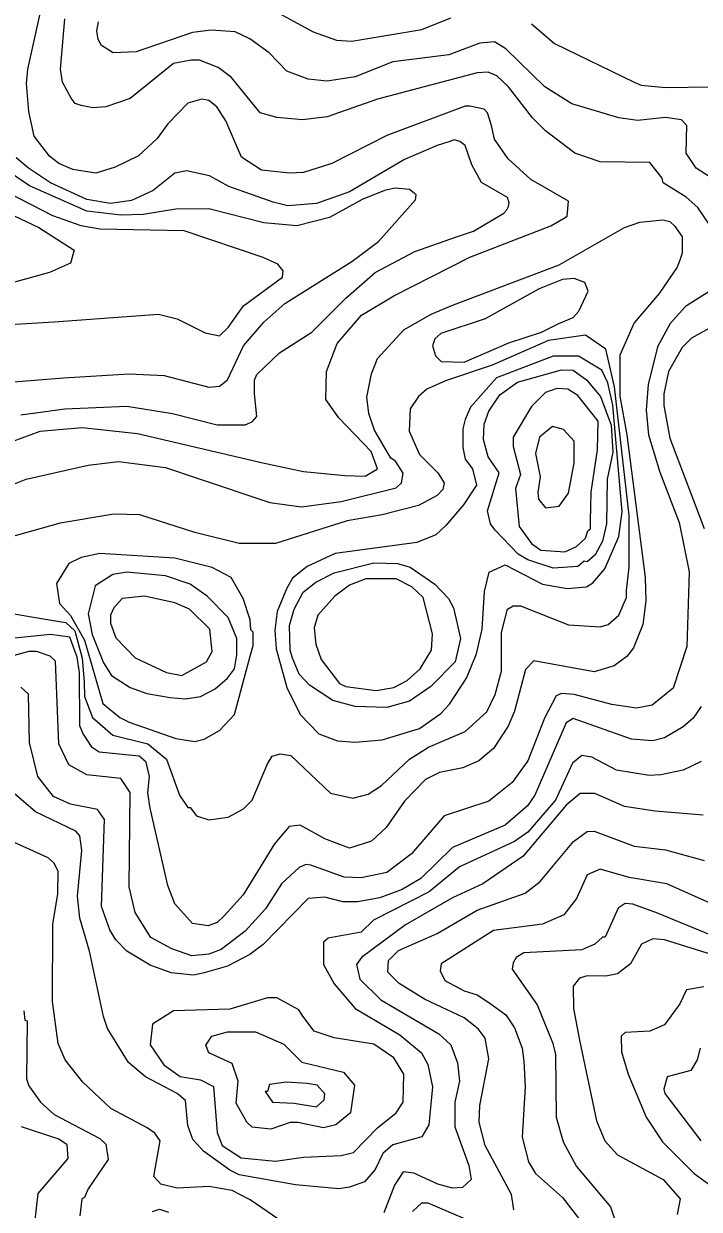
# Model space of a CAD drawing. Extents: x 423 to 448.8, y 7456.3 to 7484.
# Drawn here: x 429.689 to 430.581, y 7465.91 to 7467.476 of the extents above; entities that cross this region are included whole.
import ezdxf

# ---------------------------------------------------------------- set-up
doc = ezdxf.new("R2010")
doc.units = 0
doc.header["$LTSCALE"] = 0.032
doc.layers.add('1', color=7, linetype='Continuous', lineweight=25)
doc.layers.add('2', color=7, linetype='Continuous', lineweight=13)

msp = doc.modelspace()

# ---------------------------------------------------------------- linework, layer by layer
at = {"layer": '1'}
for points in [[(429.675, 7466.9249), (429.7106, 7466.938), (429.7663, 7466.9427), (429.839, 7466.9349), (430.0045, 7466.8963), (430.0586, 7466.8847), (430.1128, 7466.8793), (430.1398, 7466.8785), (430.1561, 7466.8885), (430.1476, 7466.911), (430.105, 7466.9558), (430.088, 7466.9798), (430.0888, 7467.0169), (430.1027, 7467.0541), (430.1352, 7467.0912), (430.1778, 7467.1167), (430.2783, 7467.1678), (430.385, 7467.2095), (430.402, 7467.2188), (430.4067, 7467.2219), (430.4082, 7467.242), (430.3588, 7467.2706), (430.3286, 7467.2977), (430.3108, 7467.324), (430.3069, 7467.3418), (430.3012, 7467.3588), (430.2968, 7467.3635), (430.2783, 7467.3673), (430.2721, 7467.3673), (430.1685, 7467.3286), (430.0958, 7467.2915), (430.0586, 7467.2799), (430.0401, 7467.2791), (430.003, 7467.283), (429.9766, 7467.3), (429.9557, 7467.348), (429.9441, 7467.3666), (429.9333, 7467.375), (429.9241, 7467.3766), (429.9055, 7467.3712), (429.8792, 7467.3441), (429.8652, 7467.3248), (429.8405, 7467.3016), (429.8096, 7467.2868), (429.784, 7467.2791), (429.7539, 7467.2838), (429.7353, 7467.2915), (429.7229, 7467.3015), (429.7028, 7467.3279), (429.6959, 7467.3604), (429.6928, 7467.3975), (429.6943, 7467.4161), (429.7144, 7467.5073)], [(430.6264, 7467.143), (430.5629, 7467.1028), (430.5428, 7467.0803), (430.5258, 7467.0494), (430.5134, 7466.9999), (430.5111, 7466.9659), (430.5142, 7466.9334), (430.5289, 7466.8839), (430.5544, 7466.8174), (430.5676, 7466.7524), (430.5645, 7466.6534), (430.5467, 7466.5985), (430.5188, 7466.5761), (430.498, 7466.5722), (430.4655, 7466.5768), (430.416, 7466.59), (430.399, 7466.5915), (430.392, 7466.5884), (430.3765, 7466.5591), (430.3549, 7466.5026), (430.334, 7466.474), (430.3031, 7466.4492), (430.2442, 7466.4299), (430.201, 7466.3796), (430.1685, 7466.3549), (430.1344, 7466.3479), (430.112, 7466.3487), (430.0679, 7466.3649), (430.0617, 7466.3657), (430.0525, 7466.3618), (430.0293, 7466.3401), (430.0083, 7466.3069), (429.9813, 7466.2775), (429.9496, 7466.2535), (429.9333, 7466.2473), (429.9109, 7466.245), (429.8846, 7466.2543), (429.8567, 7466.269), (429.8359, 7466.3023), (429.8281, 7466.3363), (429.8297, 7466.4608), (429.8173, 7466.4794), (429.7725, 7466.484), (429.7485, 7466.4972), (429.7353, 7466.525), (429.7307, 7466.6341), (429.7237, 7466.641), (429.706, 7466.6472), (429.6959, 7466.6472), (429.6564, 7466.6364)], [(430.6279, 7466.2999), (430.5382, 7466.3402), (430.4887, 7466.3486), (430.45, 7466.3595), (430.433, 7466.3518), (430.4191, 7466.3208), (430.4021, 7466.2991), (430.3742, 7466.2868), (430.3092, 7466.2783), (430.2404, 7466.2342), (430.2389, 7466.2249)], [(430.2389, 7466.2249), (430.245, 7466.2125), (430.2706, 7466.1986), (430.2876, 7466.1932), (430.3046, 7466.1823), (430.3255, 7466.1669), (430.3371, 7466.1499), (430.3471, 7466.1228), (430.3495, 7466.1058), (430.351, 7466.0718), (430.3471, 7466.0053), (430.3556, 7465.9728), (430.3649, 7465.9573), (430.4005, 7465.9256), (430.4214, 7465.8985)], [(429.7036, 7465.8923), (429.7082, 7465.931), (429.7477, 7465.9774), (429.7462, 7465.9952), (429.7353, 7466.0029), (429.6858, 7466.0192)]]:
    msp.add_lwpolyline(points, dxfattribs=at)
for points in [[(430.4376, 7466.8189), (430.4384, 7466.8576), (430.4469, 7466.9133), (430.4477, 7466.9512), (430.4206, 7466.9852), (430.4075, 7466.9937), (430.3928, 7466.9945), (430.3781, 7466.9891), (430.3595, 7466.9705), (430.3355, 7466.9303), (430.3355, 7466.9179), (430.3448, 7466.8808), (430.3386, 7466.8623), (430.3432, 7466.812), (430.3595, 7466.7895), (430.3719, 7466.781), (430.4036, 7466.7787), (430.4191, 7466.7856), (430.4307, 7466.7965), (430.4337, 7466.8065), (430.4376, 7466.8089)], [(430.1546, 7466.5954), (430.1778, 7466.5993), (430.1955, 7466.6085), (430.2125, 7466.624), (430.2273, 7466.6487), (430.2288, 7466.6704), (430.2164, 7466.7184), (430.2017, 7466.7323), (430.1809, 7466.7431), (430.1406, 7466.7431), (430.119, 7466.7346), (430.0996, 7466.7199), (430.0772, 7466.6952), (430.0726, 7466.6782), (430.0749, 7466.6565), (430.0818, 7466.6364), (430.1058, 7466.6047), (430.1143, 7466.6008)], [(429.9302, 7466.6333), (429.938, 7466.6472), (429.9349, 7466.6766), (429.9078, 7466.7029), (429.8885, 7466.7114), (429.8483, 7466.7199), (429.8188, 7466.7168), (429.808, 7466.7045), (429.8034, 7466.6952), (429.8034, 7466.6844), (429.8104, 7466.665), (429.8359, 7466.6387), (429.8777, 7466.6194), (429.8978, 7466.6155)], [(429.9375, 7466.139), (429.9581, 7466.1445), (429.9952, 7466.1445), (430.0324, 7466.1282), (430.0563, 7466.1043), (430.1112, 7466.0911), (430.1259, 7466.0741), (430.1205, 7466.0377), (430.1012, 7466.0215), (430.0849, 7466.0176), (430.0509, 7466.0246), (430.0408, 7466.0246), (430.0153, 7466.016), (429.9906, 7466.0184), (429.9836, 7466.0253), (429.9697, 7466.0501), (429.972, 7466.0795), (429.9642, 7466.1027), (429.9333, 7466.1166), (429.9294, 7466.1267)]]:
    msp.add_lwpolyline(points, close=True, dxfattribs=at)
at = {"layer": '2'}
for points in [[(430.02, 7467.4934), (430.071, 7467.4655), (430.102, 7467.4547), (430.1221, 7467.4532), (430.2149, 7467.4686), (430.2528, 7467.4841)], [(430.5977, 7467.2064), (430.5792, 7467.2335), (430.5637, 7467.2474), (430.5335, 7467.266), (430.532, 7467.2721), (430.5157, 7467.2931), (430.45, 7467.2938), (430.4167, 7467.3054), (430.3781, 7467.3348), (430.361, 7467.3518), (430.3293, 7467.3928), (430.3138, 7467.4075), (430.3023, 7467.4122), (430.2876, 7467.4114), (430.1561, 7467.3766), (430.0896, 7467.3534), (430.0571, 7467.3495), (430.0231, 7467.3526), (430.0014, 7467.3588), (429.9635, 7467.4052), (429.9457, 7467.4183), (429.9209, 7467.4284), (429.9101, 7467.4284), (429.8869, 7467.4238), (429.8297, 7467.3774), (429.7972, 7467.3665), (429.7802, 7467.365), (429.7647, 7467.3681), (429.757, 7467.3711), (429.7516, 7467.3781), (429.74, 7467.399), (429.7376, 7467.4161), (429.7431, 7467.4826)], [(430.5954, 7467.2737), (430.5768, 7467.2853), (430.5637, 7467.3054), (430.5645, 7467.3418), (430.5575, 7467.3495), (430.5366, 7467.3526), (430.4995, 7467.3487), (430.4748, 7467.3518), (430.4129, 7467.3704), (430.3773, 7467.3928), (430.3255, 7467.4431), (430.3107, 7467.4524), (430.2914, 7467.4508), (430.2505, 7467.4354), (430.1762, 7467.4261), (430.1267, 7467.406), (430.0896, 7467.4005), (430.0648, 7467.4029), (430.0362, 7467.4137), (430.013, 7467.4377), (429.9875, 7467.4563), (429.9681, 7467.4655), (429.9364, 7467.4679), (429.9117, 7467.4647), (429.8374, 7467.4393), (429.8072, 7467.4377), (429.7918, 7467.4477), (429.7871, 7467.4555), (429.7856, 7467.4671), (429.7879, 7467.4787)], [(430.3595, 7467.4764), (430.3897, 7467.4501), (430.4949, 7467.399), (430.5042, 7467.3951), (430.5366, 7467.392), (430.597, 7467.3928)], [(430.3269, 7467.2303), (430.329, 7467.2347), (430.33, 7467.2398), (430.328, 7467.2468), (430.2937, 7467.2667), (430.2806, 7467.2899), (430.2721, 7467.3155), (430.265, 7467.3207), (430.2572, 7467.3231), (430.2505, 7467.3201), (430.235, 7467.3155), (430.1917, 7467.2969), (430.119, 7467.2544), (430.0757, 7467.2389), (430.0378, 7467.2358), (430.0184, 7467.2404), (429.9596, 7467.2614), (429.9341, 7467.2753), (429.904, 7467.2822), (429.8885, 7467.2791), (429.8598, 7467.2559), (429.8313, 7467.2428), (429.8034, 7467.2389), (429.7725, 7467.2443), (429.7245, 7467.266), (429.6951, 7467.2853), (429.6789, 7467.2992)], [(429.6704, 7467.0788), (429.7292, 7467.0826), (429.8668, 7467.0927), (429.8916, 7467.0866), (429.9287, 7467.068), (429.9473, 7467.0641), (429.9588, 7467.0749), (429.979, 7467.1035), (430.0308, 7467.1414), (430.0315, 7467.15), (430.0246, 7467.1585), (430.0053, 7467.1677), (429.9009, 7467.2026), (429.7895, 7467.2049), (429.7647, 7467.2095), (429.7276, 7467.2226), (429.5961, 7467.2899)], [(429.6534, 7467.0015), (429.7415, 7467.0084), (429.8282, 7467.0138), (429.8746, 7467.0115), (429.9333, 7466.996), (429.9473, 7466.9976), (429.9581, 7467.0061), (429.979, 7467.051), (430.006, 7467.0819), (430.0339, 7467.1066), (430.1221, 7467.1623), (430.1576, 7467.1886), (430.2063, 7467.2436), (430.2071, 7467.2505), (430.1986, 7467.2575), (430.1793, 7467.259), (430.1654, 7467.2559), (430.136, 7467.2443), (430.0927, 7467.2203), (430.0494, 7467.2095), (430.0061, 7467.2134), (429.9333, 7467.2319), (429.89, 7467.2312), (429.8467, 7467.2242), (429.8173, 7467.2234), (429.7725, 7467.2288), (429.6967, 7467.2621), (429.6557, 7467.29)], [(429.6348, 7467.242), (429.709, 7467.2072), (429.7554, 7467.177), (429.7508, 7467.16), (429.723, 7467.1476), (429.6611, 7467.1306)], [(429.685, 7466.9597), (429.7431, 7466.9674), (429.8251, 7466.9713), (429.8854, 7466.9613), (429.9442, 7466.9465), (429.9813, 7466.9465), (429.9906, 7466.9504), (429.9968, 7466.9574), (429.9937, 7466.9876), (429.9937, 7467.0053), (429.9968, 7467.0131), (430.0269, 7467.0417), (430.0695, 7467.0688), (430.1143, 7467.1136), (430.153, 7467.1476), (430.2056, 7467.1755), (430.2605, 7467.1948), (430.2831, 7467.2022), (430.323, 7467.226), (430.3269, 7467.2303)], [(429.6301, 7466.8499), (429.692, 7466.8746), (429.774, 7466.8932), (429.8142, 7466.8978), (429.8761, 7466.8901), (429.9179, 7466.8761), (430.0138, 7466.8437), (430.0556, 7466.8383), (430.1082, 7466.8452), (430.1809, 7466.863), (430.1878, 7466.87), (430.1901, 7466.8824), (430.18, 7466.8986), (430.1739, 7466.9025), (430.1522, 7466.9396), (430.1445, 7466.9613), (430.1422, 7466.9829), (430.1484, 7467.0139), (430.1561, 7467.034), (430.1909, 7467.0718), (430.2272, 7467.0927), (430.2567, 7467.1051), (430.3959, 7467.1577), (430.4825, 7467.2072), (430.5026, 7467.2141), (430.5328, 7467.2172), (430.542, 7467.2149), (430.549, 7467.2087), (430.5583, 7467.1948), (430.5583, 7467.1732), (430.5552, 7467.1639), (430.5521, 7467.1546), (430.5281, 7467.1198), (430.4949, 7467.0811), (430.4763, 7467.0386), (430.4763, 7466.9845), (430.4856, 7466.9334), (430.5095, 7466.7447), (430.5103, 7466.7138), (430.5064, 7466.6828), (430.4941, 7466.6519), (430.4856, 7466.6402), (430.4686, 7466.6279), (430.4423, 7466.6201), (430.3626, 7466.6348), (430.3518, 7466.6232), (430.3371, 7466.5683), (430.3286, 7466.5482), (430.3092, 7466.5188), (430.2899, 7466.5026), (430.269, 7466.4933), (430.2381, 7466.4871), (430.2195, 7466.4778), (430.1916, 7466.4492), (430.1677, 7466.4144), (430.1484, 7466.3966), (430.119, 7466.3873), (430.0865, 7466.3997), (430.054, 7466.4175), (430.0393, 7466.4159), (430.02, 7466.3927), (429.9789, 7466.3254), (429.9535, 7466.2976), (429.9442, 7466.2891), (429.9325, 7466.2844), (429.9117, 7466.2875), (429.8885, 7466.3138), (429.8792, 7466.3378), (429.856, 7466.4399), (429.8529, 7466.4601), (429.8552, 7466.4817), (429.8506, 7466.501), (429.8413, 7466.5088), (429.7887, 7466.5142), (429.7794, 7466.5203), (429.767, 7466.5389), (429.7632, 7466.549), (429.7624, 7466.6194), (429.7593, 7466.6395), (429.75, 7466.6658), (429.7245, 7466.6696), (429.6642, 7466.6634)], [(430.631, 7467.0943), (430.5707, 7467.061), (430.5583, 7467.0486), (430.5405, 7467.0169), (430.5343, 7466.9876), (430.5343, 7466.9721), (430.542, 7466.9288), (430.5877, 7466.8097)], [(429.6518, 7466.7006), (429.7361, 7466.6867), (429.7445, 7466.6855), (429.7564, 7466.6745), (429.7661, 7466.638), (429.7686, 7466.6069), (429.7694, 7466.5874), (429.7796, 7466.56), (429.8065, 7466.5366), (429.8529, 7466.525), (429.8777, 7466.5049), (429.8946, 7466.457), (429.9055, 7466.4407), (429.9086, 7466.4407), (429.9171, 7466.4299), (429.9333, 7466.4245), (429.9588, 7466.4283), (429.979, 7466.4392), (429.9905, 7466.4508), (430.0107, 7466.4987), (430.0169, 7466.5088), (430.0277, 7466.5119), (430.0416, 7466.5096), (430.0942, 7466.46), (430.1236, 7466.4531), (430.1437, 7466.4585), (430.1615, 7466.4701), (430.1986, 7466.5049), (430.2234, 7466.5204), (430.2721, 7466.5412), (430.3007, 7466.5675), (430.3116, 7466.59), (430.3201, 7466.6209), (430.3201, 7466.672), (430.3278, 7466.7029), (430.3355, 7466.7075), (430.3448, 7466.7075), (430.4083, 7466.682), (430.45, 7466.6797), (430.4608, 7466.6828), (430.4747, 7466.6952), (430.4848, 7466.7184), (430.4848, 7466.7277), (430.4887, 7466.7586), (430.4887, 7466.8265), (430.4692, 7466.9968), (430.4579, 7467.0463), (430.4307, 7467.0649), (430.382, 7467.0579), (430.3077, 7467.0254), (430.2458, 7467.0045), (430.2211, 7466.9937), (430.2102, 7466.9837), (430.1994, 7466.9674), (430.1978, 7466.938), (430.2118, 7466.9071), (430.2358, 7466.8831), (430.2443, 7466.87), (430.2423, 7466.8609), (430.235, 7466.8529), (430.2102, 7466.8398), (430.1623, 7466.8274), (430.1159, 7466.8197), (430.0215, 7466.7895), (429.9736, 7466.7895), (429.9148, 7466.8042), (429.8421, 7466.8274), (429.808, 7466.8282), (429.7369, 7466.8166), (429.6534, 7466.7934)], [(429.7918, 7466.31), (429.7957, 7466.4252), (429.7863, 7466.4384), (429.7508, 7466.4453), (429.7284, 7466.4554), (429.7075, 7466.4817), (429.6967, 7466.5266), (429.6951, 7466.5908), (429.685, 7466.6)], [(430.5838, 7466.5745), (430.573, 7466.5591), (430.5598, 7466.5474), (430.5351, 7466.5328), (430.5196, 7466.5289), (430.4918, 7466.5312), (430.4144, 7466.5583), (430.4052, 7466.5529), (430.3641, 7466.457), (430.3541, 7466.443), (430.3247, 7466.4175), (430.2551, 7466.3881), (430.2133, 7466.3471), (430.1886, 7466.3324), (430.1592, 7466.3216), (430.1298, 7466.3162), (430.1105, 7466.3162), (430.0865, 7466.3224), (430.0648, 7466.3208), (430.0052, 7466.2597), (429.9875, 7466.2466), (429.9581, 7466.2311), (429.9272, 7466.2226), (429.9132, 7466.2195), (429.8838, 7466.2226), (429.856, 7466.2327), (429.8251, 7466.2512), (429.8104, 7466.2659), (429.8026, 7466.2791), (429.7918, 7466.31)], [(430.5838, 7466.5018), (430.5599, 7466.4902), (430.5305, 7466.484), (430.515, 7466.4832), (430.4717, 7466.4902), (430.4392, 7466.5072), (430.426, 7466.5096), (430.4136, 7466.4995), (430.3912, 7466.4508), (430.3549, 7466.4082), (430.3371, 7466.3958), (430.2644, 7466.3626), (430.2242, 7466.3293), (430.1507, 7466.2922), (430.1344, 7466.276), (430.0911, 7466.2682), (430.0849, 7466.2628), (430.0849, 7466.2334), (430.0988, 7466.2079), (430.1267, 7466.1754), (430.1855, 7466.1406), (430.2141, 7466.1166), (430.2226, 7466.1012), (430.2288, 7466.0718), (430.2241, 7466.0215), (430.2149, 7466.006), (430.1762, 7465.9952), (430.163, 7465.9836), (430.153, 7465.9627), (430.1391, 7465.9464), (430.119, 7465.9395), (430.1051, 7465.9372), (430.0478, 7465.9426), (429.9736, 7465.9558), (429.9611, 7465.9619), (429.9264, 7465.9867), (429.9124, 7466.0021), (429.9055, 7466.0207), (429.9024, 7466.054), (429.8915, 7466.0632), (429.8498, 7466.0849), (429.8274, 7466.1042), (429.7995, 7466.1491), (429.7941, 7466.1646), (429.7756, 7466.2512)], [(429.7756, 7466.2512), (429.7632, 7466.2945), (429.7601, 7466.3239), (429.7655, 7466.3843), (429.7632, 7466.4036), (429.7577, 7466.4098), (429.7044, 7466.4353), (429.6611, 7466.4724)], [(430.5861, 7466.4306), (430.5227, 7466.436), (430.4825, 7466.4422), (430.443, 7466.4593), (430.4237, 7466.4593), (430.4051, 7466.4438), (430.3487, 7466.3765), (430.2953, 7466.3401), (430.2551, 7466.3216), (430.1932, 7466.286), (430.1352, 7466.2427), (430.1283, 7466.2334), (430.1329, 7466.214), (430.1607, 7466.187), (430.2373, 7466.1421), (430.2528, 7466.1275), (430.262, 7466.1035), (430.2644, 7466.0795), (430.2582, 7466.0517), (430.2582, 7466.0192), (430.2768, 7465.9681), (430.2799, 7465.9495), (430.2682, 7465.9387), (430.2551, 7465.9379), (430.2358, 7465.9433), (430.2041, 7465.958), (430.1901, 7465.9596), (430.1785, 7465.9418), (430.1646, 7465.9055)], [(430.2891, 7466.1483), (430.2706, 7466.163), (430.218, 7466.1878), (430.1847, 7466.2086), (430.17, 7466.2233), (430.1708, 7466.2388), (430.1839, 7466.252), (430.235, 7466.2744), (430.2876, 7466.3053), (430.351, 7466.3278), (430.3711, 7466.3432), (430.4152, 7466.3958), (430.433, 7466.409), (430.4423, 7466.4097), (430.4949, 7466.3896), (430.5366, 7466.385), (430.5877, 7466.3711)], [(430.0246, 7465.8977), (429.9882, 7465.9225), (429.9643, 7465.9348), (429.9333, 7465.9403), (429.8916, 7465.9379), (429.8699, 7465.9434), (429.8606, 7465.9534), (429.8691, 7466.0006), (429.8622, 7466.0107), (429.8521, 7466.0176), (429.8041, 7466.0431), (429.767, 7466.0779), (429.7438, 7466.1074), (429.7346, 7466.129), (429.7268, 7466.1847), (429.7276, 7466.2868), (429.7338, 7466.327), (429.7345, 7466.3564), (429.7291, 7466.3672), (429.7214, 7466.3742), (429.6642, 7466.4005)], [(430.5954, 7466.2728), (430.5258, 7466.3015), (430.4933, 7466.3131), (430.4833, 7466.3139), (430.474, 7466.3077), (430.457, 7466.2697), (430.4531, 7466.2697), (430.443, 7466.2605), (430.426, 7466.2528), (430.3495, 7466.2489), (430.3394, 7466.2427), (430.3355, 7466.2357), (430.334, 7466.2272), (430.3672, 7466.1801), (430.3873, 7466.1306), (430.3912, 7466.1151), (430.392, 7466.0316), (430.4013, 7465.9991), (430.419, 7465.9666), (430.4639, 7465.9132), (430.474, 7465.8831)], [(430.6055, 7466.2442), (430.5351, 7466.2659), (430.5196, 7466.2674), (430.5049, 7466.2605), (430.4902, 7466.2342), (430.4732, 7466.221), (430.4578, 7466.2179), (430.433, 7466.2187), (430.4229, 7466.2156), (430.4144, 7466.2048), (430.4152, 7466.1754), (430.4229, 7466.1337), (430.4454, 7466.0269), (430.4562, 7466.0006), (430.4732, 7465.982), (430.5335, 7465.9496), (430.556, 7465.924), (430.5521, 7465.9032)], [(430.5869, 7466.204), (430.5644, 7466.2002), (430.5552, 7466.1816), (430.5351, 7466.1538), (430.5157, 7466.1452), (430.4832, 7466.1437), (430.4779, 7466.139), (430.4786, 7466.1182), (430.4871, 7466.0888), (430.5111, 7466.0316), (430.5327, 7465.999), (430.5745, 7465.9573), (430.6132, 7465.9294)], [(429.6889, 7466.1723), (429.6905, 7466.1599), (429.6936, 7466.1592), (429.6928, 7466.0826), (429.6959, 7466.0733), (429.7113, 7466.0516), (429.7291, 7466.0354), (429.7895, 7466.0037), (429.7972, 7465.996), (429.8003, 7465.9758), (429.774, 7465.9372), (429.7694, 7465.9256), (429.7655, 7465.924), (429.7631, 7465.9016)], [(430.3363, 7465.9094), (430.3332, 7465.9295), (430.2984, 7465.9944), (430.2906, 7466.0254), (430.2914, 7466.047), (430.3031, 7466.1089), (430.2984, 7466.136), (430.2891, 7466.1483)], [(430.5822, 7466.1228), (430.5784, 7466.1074), (430.5699, 7466.0934), (430.5389, 7466.0849), (430.5343, 7466.0686), (430.5358, 7466.0632), (430.583, 7466.0006)], [(429.8591, 7465.907), (429.8684, 7465.9101), (429.88, 7465.9063)], [(430.2025, 7465.907), (430.2149, 7465.9186), (430.2226, 7465.9186), (430.2752, 7465.8962)]]:
    msp.add_lwpolyline(points, dxfattribs=at)
for points in [[(430.3958, 7467.0803), (430.4144, 7467.0881), (430.4221, 7467.0966), (430.4345, 7467.1229), (430.4299, 7467.1345), (430.4159, 7467.1399), (430.4005, 7467.1383), (430.3696, 7467.126), (430.2984, 7467.0865), (430.2396, 7467.0672), (430.2319, 7467.0602), (430.2288, 7467.051), (430.2326, 7467.0378), (430.2404, 7467.0301), (430.2706, 7467.0293), (430.3294, 7467.0548), (430.3727, 7467.0687)], [(430.0362, 7466.7308), (430.0238, 7466.6998), (430.0207, 7466.6751), (430.0223, 7466.6503), (430.0362, 7466.5993), (430.054, 7466.5637), (430.0787, 7466.5382), (430.1035, 7466.5289), (430.1267, 7466.5273), (430.1623, 7466.5304), (430.2118, 7466.5451), (430.2396, 7466.5652), (430.2512, 7466.5776), (430.2736, 7466.6117), (430.2868, 7466.6441), (430.2945, 7466.6766), (430.2976, 7466.7261), (430.3038, 7466.7516), (430.3247, 7466.7617), (430.3742, 7466.7361), (430.4067, 7466.73), (430.4322, 7466.7323), (430.4407, 7466.7377), (430.4562, 7466.7563), (430.4747, 7466.7988), (430.4794, 7466.8313), (430.4671, 7466.9723), (430.4602, 7467.0019), (430.4524, 7467.0185), (430.4214, 7467.037), (430.3881, 7467.037), (430.3131, 7467.0084), (430.2791, 7466.9697), (430.2721, 7466.9535), (430.269, 7466.9411), (430.269, 7466.9164), (430.2721, 7466.9009), (430.2814, 7466.8885), (430.2868, 7466.8669), (430.2698, 7466.8406), (430.2466, 7466.8135), (430.2334, 7466.8011), (430.2079, 7466.7911), (430.1004, 7466.7764), (430.0633, 7466.7594), (430.0439, 7466.7439)], [(430.3115, 7466.8073), (430.3053, 7466.8158), (430.3015, 7466.8329), (430.317, 7466.8831), (430.3023, 7466.904), (430.2961, 7466.9272), (430.2968, 7466.9473), (430.303, 7466.9644), (430.3177, 7466.986), (430.3409, 7467.003), (430.399, 7467.0193), (430.4144, 7467.0185), (430.4322, 7467.0061), (430.4508, 7466.9837), (430.4647, 7466.9458), (430.467, 7466.9102), (430.4593, 7466.8746), (430.4585, 7466.8158), (430.4531, 7466.7926), (430.4438, 7466.7748), (430.433, 7466.7655), (430.4291, 7466.7663), (430.4206, 7466.7594), (430.3881, 7466.7571), (430.3549, 7466.7679), (430.3417, 7466.7756)], [(430.4159, 7466.8963), (430.416, 7466.9249), (430.402, 7466.9404), (430.3873, 7466.9442), (430.3703, 7466.9303), (430.3649, 7466.9087), (430.3711, 7466.8777), (430.368, 7466.8576), (430.3688, 7466.8483), (430.3781, 7466.8367), (430.3959, 7466.839), (430.4082, 7466.8561)], [(429.9882, 7466.641), (429.9921, 7466.655), (429.9921, 7466.6727), (429.989, 7466.6758), (429.9882, 7466.689), (429.9789, 7466.7168), (429.9627, 7466.7447), (429.938, 7466.7578), (429.8885, 7466.7702), (429.7895, 7466.7764), (429.7647, 7466.771), (429.7485, 7466.7632), (429.7322, 7466.737), (429.7361, 7466.7106), (429.7508, 7466.6944), (429.7694, 7466.6619), (429.7933, 7466.5784), (429.8158, 7466.5598), (429.8282, 7466.5536), (429.89, 7466.532), (429.9148, 7466.5281), (429.9272, 7466.5312), (429.9473, 7466.5428), (429.9674, 7466.5637)], [(430.0439, 7466.638), (430.0408, 7466.6488), (430.0401, 7466.6813), (430.0463, 7466.7029), (430.0578, 7466.7253), (430.0749, 7466.7385), (430.0989, 7466.7508), (430.1515, 7466.764), (430.1824, 7466.7632), (430.1994, 7466.7586), (430.2319, 7466.7361), (430.2497, 7466.7168), (430.2566, 7466.7045), (430.2659, 7466.6642), (430.2589, 7466.6333), (430.2265, 7466.6008), (430.1986, 7466.5815), (430.1685, 7466.5729), (430.1267, 7466.5745), (430.0973, 7466.5822), (430.0663, 7466.6024), (430.0525, 7466.617)], [(429.9704, 7466.6426), (429.9705, 7466.6642), (429.9589, 7466.692), (429.931, 7466.7199), (429.9086, 7466.7361), (429.8761, 7466.747), (429.8251, 7466.7516), (429.8065, 7466.7485), (429.7832, 7466.7339), (429.774, 7466.6967), (429.7794, 7466.6696), (429.7941, 7466.6318), (429.8049, 7466.6155), (429.8297, 7466.5993), (429.8514, 7466.5915), (429.8823, 7466.5861), (429.9024, 7466.5846), (429.9225, 7466.5876), (429.9418, 7466.5977), (429.9581, 7466.6116), (429.9674, 7466.624)], [(430.0574, 7466.1653), (430.0524, 7466.1738), (430.0231, 7466.1893), (430.0107, 7466.1893), (429.9612, 7466.1746), (429.8869, 7466.1723), (429.859, 7466.1545), (429.856, 7466.1274), (429.8738, 7466.1011), (429.8954, 7466.0857), (429.9225, 7466.0811), (429.9395, 7466.0725), (429.9442, 7466.0114), (429.9511, 7465.9944), (429.9759, 7465.9782), (430.0215, 7465.9735), (430.0586, 7465.979), (430.1082, 7465.9813), (430.1244, 7465.9851), (430.1561, 7466.0176), (430.1808, 7466.0377), (430.1901, 7466.0516), (430.1909, 7466.0888), (430.1778, 7466.1104), (430.1514, 7466.1282), (430.0989, 7466.1367), (430.0725, 7466.1452)], [(430.0463, 7466.0501), (430.0757, 7466.0454), (430.0857, 7466.0547), (430.0865, 7466.0625), (430.0764, 7466.0741), (430.0633, 7466.0764), (430.0354, 7466.078), (430.0137, 7466.0748), (430.0107, 7466.0656), (430.0076, 7466.0656), (430.0176, 7466.0516)]]:
    msp.add_lwpolyline(points, close=True, dxfattribs=at)

doc.saveas('drawing.dxf')
